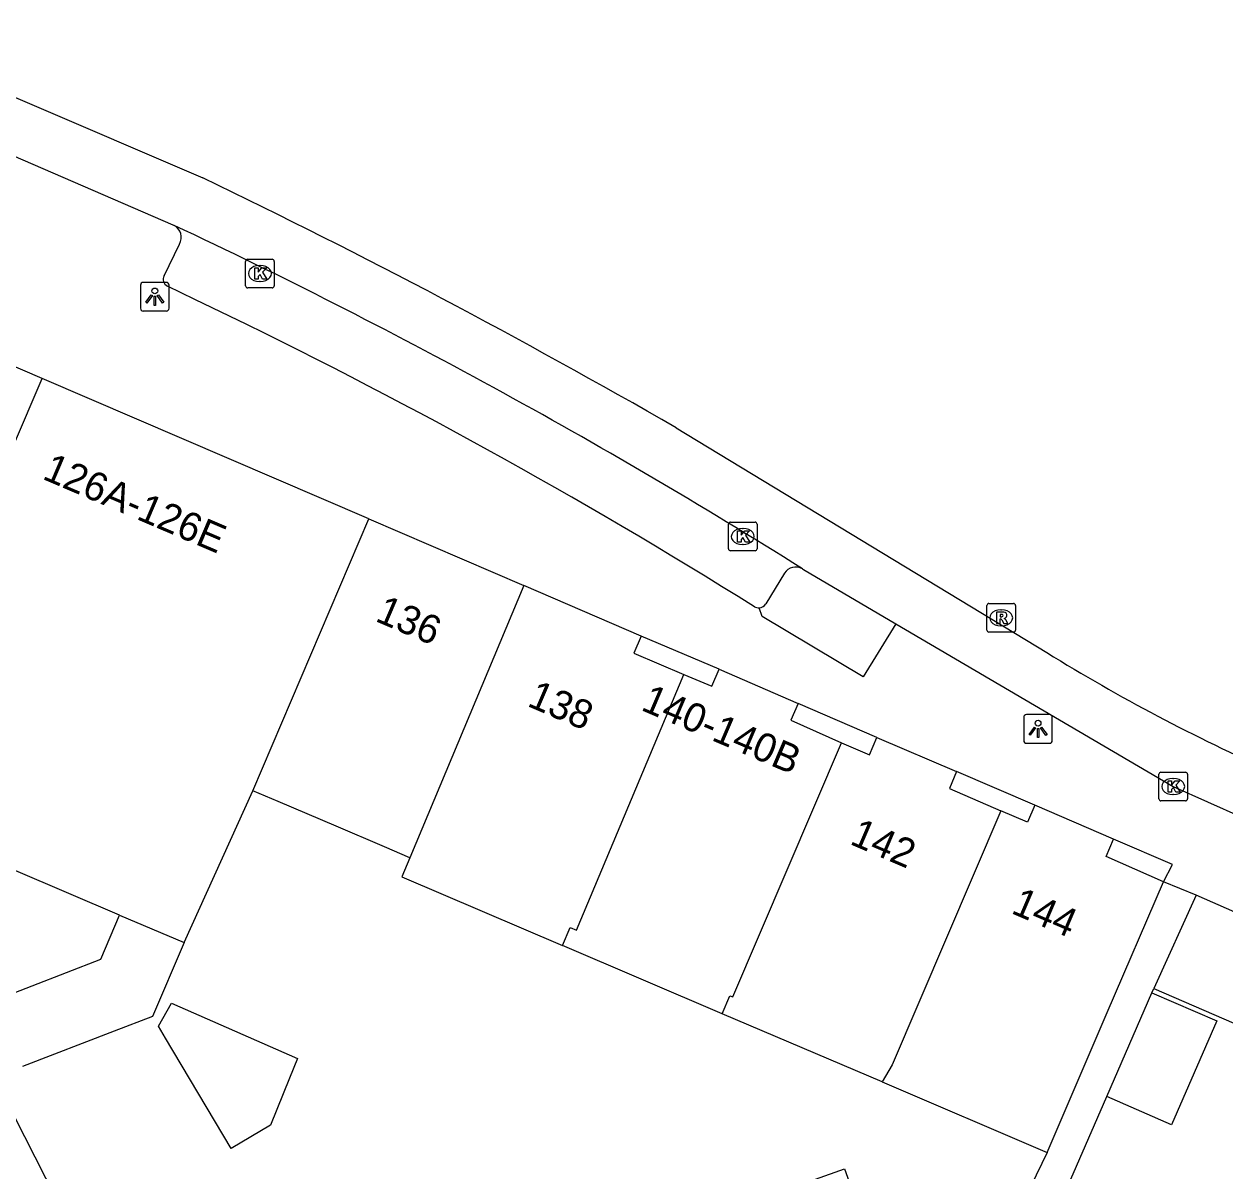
# Model space of a CAD drawing. Extents: x 161801 to 162379, y 382315 to 382832.
# Drawn here: x 162290.61 to 162332.51, y 382558.86 to 382598.88 of the extents above; entities that cross this region are included whole.
import ezdxf

# ---------------------------------------------------------------- set-up
doc = ezdxf.new("R2010")
doc.units = 0
for name, color, linetype in [('IMGEO_Kolk', 7, 'Continuous'), ('IMGEO_Lichtpunt', 7, 'Continuous'), ('IMGEO_Pand', 7, 'Continuous'), ('IMGEO_Pand_nummerreeks', 7, 'Continuous'), ('IMGEO_Parkeervlak_open', 7, 'Continuous'), ('IMGEO_Rijbaan_lokaal_gesloten', 7, 'Continuous'), ('IMGEO_Rioolput', 7, 'Continuous'), ('IMGEO_Voetpad_open', 7, 'Continuous')]:
    doc.layers.add(name, color=color, linetype=linetype)

msp = doc.modelspace()

# ---------------------------------------------------------------- linework, layer by layer
at = {"layer": 'IMGEO_Kolk'}
for p, q in [((162298.338, 382589.748), (162298.338, 382590.6)), ((162298.413, 382590.674), (162299.265, 382590.674)), ((162298.826, 382590.454), (162298.851, 382590.454)), ((162299.339, 382590.6), (162299.339, 382589.748)), ((162299.265, 382589.674), (162298.413, 382589.674)), ((162298.849, 382589.894), (162298.824, 382589.894)), ((162315.186, 382580.575), (162315.186, 382581.427)), ((162315.261, 382581.501), (162316.113, 382581.501)), ((162315.674, 382581.281), (162315.699, 382581.281)), ((162316.187, 382581.427), (162316.187, 382580.575)), ((162315.697, 382580.721), (162315.672, 382580.721)), ((162316.113, 382580.501), (162315.261, 382580.501)), ((162330.278, 382572.778), (162331.13, 382572.778)), ((162330.203, 382571.852), (162330.203, 382572.704)), ((162330.691, 382572.558), (162330.716, 382572.558)), ((162331.204, 382572.704), (162331.204, 382571.852)), ((162330.714, 382571.998), (162330.689, 382571.998)), ((162331.13, 382571.778), (162330.278, 382571.778))]:
    msp.add_line(p, q, dxfattribs=at)
for points in [[(162298.338, 382589.748), (162298.338, 382590.6)], [(162298.413, 382590.674), (162299.265, 382590.674)], [(162298.659, 382590.374), (162298.782, 382590.374), (162298.782, 382590.223), (162298.912, 382590.374), (162299.076, 382590.374), (162298.93, 382590.223), (162299.083, 382589.974), (162298.931, 382589.974), (162298.846, 382590.138), (162298.782, 382590.071), (162298.782, 382589.974), (162298.659, 382589.974), (162298.659, 382590.374)], [(162299.339, 382590.6), (162299.339, 382589.748)], [(162299.265, 382589.674), (162298.413, 382589.674)], [(162315.186, 382580.575), (162315.186, 382581.427)], [(162315.261, 382581.501), (162316.113, 382581.501)], [(162315.507, 382581.201), (162315.63, 382581.201), (162315.63, 382581.05), (162315.76, 382581.201), (162315.924, 382581.201), (162315.778, 382581.05), (162315.931, 382580.801), (162315.779, 382580.801), (162315.694, 382580.965), (162315.63, 382580.898), (162315.63, 382580.801), (162315.507, 382580.801), (162315.507, 382581.201)], [(162316.187, 382581.427), (162316.187, 382580.575)], [(162316.113, 382580.501), (162315.261, 382580.501)], [(162330.278, 382572.778), (162331.13, 382572.778)], [(162330.203, 382571.852), (162330.203, 382572.704)], [(162330.524, 382572.478), (162330.647, 382572.478), (162330.647, 382572.327), (162330.777, 382572.478), (162330.941, 382572.478), (162330.795, 382572.327), (162330.948, 382572.078), (162330.796, 382572.078), (162330.711, 382572.242), (162330.647, 382572.175), (162330.647, 382572.078), (162330.524, 382572.078), (162330.524, 382572.478)], [(162331.204, 382572.704), (162331.204, 382571.852)], [(162331.13, 382571.778), (162330.278, 382571.778)]]:
    msp.add_lwpolyline(points, dxfattribs=at)
for centre, start, end in [((162298.415, 382590.598), 91.552, 178.448), ((162298.415, 382590.598), 91.552, 178.448), ((162299.263, 382590.598), 1.552, 88.448), ((162299.263, 382590.598), 1.552, 88.448), ((162298.415, 382589.75), 181.552, 268.448), ((162298.415, 382589.75), 181.552, 268.448), ((162299.263, 382589.75), 271.552, 358.448), ((162299.263, 382589.75), 271.552, 358.448), ((162315.263, 382581.425), 91.552, 178.448), ((162315.263, 382581.425), 91.552, 178.448), ((162316.111, 382581.425), 1.552, 88.448), ((162316.111, 382581.425), 1.552, 88.448), ((162315.263, 382580.577), 181.552, 268.448), ((162315.263, 382580.577), 181.552, 268.448), ((162316.111, 382580.577), 271.552, 358.448), ((162316.111, 382580.577), 271.552, 358.448), ((162330.28, 382572.702), 91.552, 178.448), ((162330.28, 382572.702), 91.552, 178.448), ((162331.128, 382572.702), 1.552, 88.448), ((162331.128, 382572.702), 1.552, 88.448), ((162330.28, 382571.854), 181.552, 268.448), ((162330.28, 382571.854), 181.552, 268.448), ((162331.128, 382571.854), 271.552, 358.448), ((162331.128, 382571.854), 271.552, 358.448)]:
    msp.add_arc(centre, 0.0765, start, end, dxfattribs=at)
for centre, major_axis, ratio, start_param, end_param in [((162298.825, 382590.174), (-0.387, 0.002), 0.722429, 4.712389, 7.853982), ((162298.85, 382590.174), (-0.39, 0.002), 0.717154, 1.570796, 4.712389), ((162315.673, 382581.001), (-0.387, 0.002), 0.722429, 4.712389, 7.853982), ((162315.698, 382581.001), (-0.39, 0.002), 0.717154, 1.570796, 4.712389), ((162330.69, 382572.278), (-0.387, 0.002), 0.722429, 4.712389, 7.853982), ((162330.715, 382572.278), (-0.39, 0.002), 0.717154, 1.570796, 4.712389)]:
    msp.add_ellipse(centre, major_axis=major_axis, ratio=ratio, start_param=start_param, end_param=end_param, dxfattribs=at)
at = {"layer": 'IMGEO_Lichtpunt'}
for p, q in [((162294.674, 382589.769), (162294.674, 382588.962)), ((162294.674, 382589.769), (162294.674, 382588.962)), ((162295.576, 382589.864), (162294.768, 382589.864)), ((162295.576, 382589.864), (162294.768, 382589.864)), ((162295.67, 382588.962), (162295.67, 382589.769)), ((162295.67, 382588.962), (162295.67, 382589.769)), ((162294.768, 382588.868), (162295.576, 382588.868)), ((162294.768, 382588.868), (162295.576, 382588.868)), ((162325.49, 382574.69), (162325.49, 382573.883)), ((162325.49, 382574.69), (162325.49, 382573.883)), ((162326.392, 382574.785), (162325.584, 382574.785)), ((162326.392, 382574.785), (162325.584, 382574.785)), ((162326.486, 382573.883), (162326.486, 382574.69)), ((162326.486, 382573.883), (162326.486, 382574.69)), ((162325.584, 382573.789), (162326.392, 382573.789)), ((162325.584, 382573.789), (162326.392, 382573.789))]:
    msp.add_line(p, q, dxfattribs=at)
for points in [[(162295.048, 382589.433), (162295.087, 382589.405), (162294.899, 382589.143), (162294.861, 382589.17), (162295.048, 382589.433)], [(162295.15, 382589.385), (162295.197, 382589.385), (162295.197, 382589.063), (162295.15, 382589.063), (162295.15, 382589.385)], [(162295.26, 382589.405), (162295.298, 382589.432), (162295.485, 382589.17), (162295.446, 382589.142), (162295.26, 382589.405)], [(162325.864, 382574.354), (162325.903, 382574.326), (162325.715, 382574.064), (162325.677, 382574.091), (162325.864, 382574.354)], [(162325.966, 382574.306), (162326.013, 382574.306), (162326.013, 382573.984), (162325.966, 382573.984), (162325.966, 382574.306)], [(162326.076, 382574.326), (162326.114, 382574.353), (162326.301, 382574.091), (162326.262, 382574.063), (162326.076, 382574.326)]]:
    msp.add_lwpolyline(points, dxfattribs=at)
for centre in [(162295.173, 382589.567), (162325.989, 382574.488)]:
    msp.add_circle(centre, 0.0994, dxfattribs=at)
for centre, start, end in [((162294.768, 382589.769), 90, 180), ((162294.768, 382589.769), 90, 180), ((162295.576, 382589.769), 0, 90), ((162295.576, 382589.769), 0, 90), ((162294.768, 382588.962), 180, 270), ((162294.768, 382588.962), 180, 270), ((162295.576, 382588.962), 270, 0), ((162295.576, 382588.962), 270, 360), ((162325.584, 382574.69), 90, 180), ((162325.584, 382574.69), 90, 180), ((162326.392, 382574.69), 0, 90), ((162326.392, 382574.69), 0, 90), ((162325.584, 382573.883), 180, 270), ((162325.584, 382573.883), 180, 270), ((162326.392, 382573.883), 270, 0), ((162326.392, 382573.883), 270, 360)]:
    msp.add_arc(centre, 0.0946, start, end, dxfattribs=at)
at = {"layer": 'IMGEO_Pand'}
for points in [[(162293.943, 382567.792), (162284.769, 382571.71), (162289.23, 382581.835), (162291.245, 382586.514)], [(162302.635, 382581.621), (162291.245, 382586.514)], [(162298.594, 382572.13), (162302.635, 382581.621)], [(162302.635, 382581.621), (162308.052, 382579.285)], [(162308.052, 382579.285), (162304.072, 382569.791)], [(162312.136, 382577.524), (162308.052, 382579.285)], [(162312.136, 382577.524), (162311.884, 382576.935), (162313.627, 382576.191)], [(162309.399, 382566.728), (162309.667, 382567.357), (162309.885, 382567.263), (162313.627, 382576.191)], [(162313.627, 382576.191), (162314.604, 382575.774), (162314.859, 382576.371)], [(162314.859, 382576.371), (162317.62, 382575.169)], [(162317.62, 382575.169), (162317.361, 382574.591), (162319.126, 382573.803)], [(162314.971, 382564.349), (162315.239, 382564.978), (162315.34, 382564.935), (162319.126, 382573.803)], [(162319.126, 382573.803), (162320.107, 382573.383), (162320.363, 382573.983)], [(162320.363, 382573.983), (162323.146, 382572.796)], [(162323.146, 382572.796), (162322.894, 382572.204), (162324.694, 382571.435)], [(162296.196, 382566.83), (162298.594, 382572.13)], [(162304.072, 382569.791), (162303.185, 382570.17), (162301.497, 382570.891), (162299.475, 382571.754), (162298.594, 382572.13)], [(162325.873, 382571.628), (162325.623, 382571.039), (162324.694, 382571.435)], [(162328.617, 382570.439), (162325.873, 382571.628)], [(162324.694, 382571.435), (162320.898, 382562.562), (162320.544, 382561.969)], [(162330.37, 382568.956), (162328.361, 382569.84), (162328.617, 382570.439)], [(162304.072, 382569.791), (162303.796, 382569.121), (162309.399, 382566.728)], [(162326.31, 382559.507), (162328.395, 382564.389), (162330.37, 382568.956)], [(162331.502, 382568.482), (162330.031, 382565.236)], [(162333.907, 382567.432), (162331.502, 382568.482)], [(162289.689, 382564.856), (162293.285, 382566.249), (162293.943, 382567.792)], [(162293.943, 382567.792), (162296.196, 382566.83)], [(162296.196, 382566.83), (162295.097, 382564.25), (162293.759, 382563.738), (162290.559, 382562.512)], [(162314.971, 382564.349), (162309.399, 382566.728)], [(162330.031, 382565.236), (162337.44, 382562.017), (162337.698, 382562.611)], [(162328.388, 382561.458), (162329.963, 382565.081)], [(162329.963, 382565.081), (162332.224, 382564.098), (162330.649, 382560.475), (162328.388, 382561.458)], [(162295.545, 382563.498), (162295.297, 382563.913), (162295.755, 382564.721), (162300.153, 382562.784), (162299.876, 382562.105), (162299.207, 382560.467), (162297.838, 382559.651), (162295.545, 382563.498)], [(162320.544, 382561.969), (162314.971, 382564.349)], [(162320.544, 382561.969), (162326.31, 382559.507)], [(162287.792, 382555.026), (162285.977, 382558.59), (162290.263, 382560.773), (162292.079, 382557.208), (162287.792, 382555.026)], [(162315.871, 382557.739), (162319.233, 382558.939), (162320.174, 382556.31)]]:
    msp.add_lwpolyline(points, dxfattribs=at)
at = {"layer": 'IMGEO_Parkeervlak_open'}
msp.add_lwpolyline([(162317.14, 382579.718), (162316.492, 382578.649)], dxfattribs=at)
for centre, radius, start, end in [((162317.536, 382579.467), 0.469, 60.4882, 147.6273), ((162316.24, 382578.818), 0.304, 274.0273, 326.2075)]:
    msp.add_arc(centre, radius, start, end, dxfattribs=at)
at = {"layer": 'IMGEO_Rijbaan_lokaal_gesloten'}
for points in [[(162284.329, 382598.88), (162296.846, 382593.513)], [(162290.216, 382594.295), (162295.8, 382591.876), (162295.848, 382591.854)], [(162313.365, 382584.788), (162326.292, 382576.949)], [(162317.767, 382579.875), (162317.804, 382579.852), (162321.031, 382577.958)], [(162321.031, 382577.958), (162330.704, 382572.278), (162334.292, 382570.673), (162345.789, 382565.634), (162355.152, 382561.562), (162358.524, 382560.018)]]:
    msp.add_lwpolyline(points, dxfattribs=at)
for centre, radius, start, end in [((162189.122, 382369.559), 248.515, 60.00384, 64.31195), ((162207.854, 382404.801), 206.717, 57.87906, 64.80666), ((162361.677, 382634.381), 67.458, 238.36176, 245.93794)]:
    msp.add_arc(centre, radius, start, end, dxfattribs=at)
at = {"layer": 'IMGEO_Rioolput'}
for p, q in [((162324.276, 382578.664), (162325.128, 382578.664)), ((162324.201, 382577.738), (162324.201, 382578.59)), ((162324.689, 382578.444), (162324.714, 382578.444)), ((162325.202, 382578.59), (162325.202, 382577.738)), ((162324.712, 382577.884), (162324.687, 382577.884)), ((162325.128, 382577.664), (162324.276, 382577.664))]:
    msp.add_line(p, q, dxfattribs=at)
for points in [[(162324.276, 382578.664), (162325.128, 382578.664)], [(162324.201, 382577.738), (162324.201, 382578.59)], [(162324.79, 382578.362), (162324.538, 382578.364), (162324.538, 382577.964)], [(162324.716, 382578.283), (162324.662, 382578.283), (162324.662, 382578.202)], [(162324.662, 382578.202), (162324.714, 382578.202)], [(162325.202, 382578.59), (162325.202, 382577.738)], [(162324.538, 382577.964), (162324.662, 382577.964), (162324.662, 382578.126), (162324.673, 382578.126)], [(162324.72, 382578.097), (162324.791, 382577.964), (162324.931, 382577.964), (162324.866, 382578.09)], [(162325.128, 382577.664), (162324.276, 382577.664)]]:
    msp.add_lwpolyline(points, dxfattribs=at)
for centre, radius, start, end in [((162324.278, 382578.588), 0.0765, 91.552, 178.448), ((162324.278, 382578.588), 0.0765, 91.552, 178.448), ((162325.126, 382578.588), 0.0765, 1.552, 88.448), ((162325.126, 382578.588), 0.0765, 1.552, 88.448), ((162324.698, 382578.391), 0.19, 274.7715, 282.9687), ((162324.722, 382578.187), 0.0964, 77.0061, 93.1865), ((162324.736, 382578.244), 0.0378, 276.6634, 79.6772), ((162324.789, 382578.252), 0.109, 350.3612, 89.416), ((162324.787, 382578.252), 0.112, 277.5842, 350.9817), ((162324.672, 382578.073), 0.0533, 26.0293, 88.6989), ((162324.771, 382578.037), 0.108, 29.5134, 73.7905), ((162324.278, 382577.74), 0.0765, 181.552, 268.448), ((162324.278, 382577.74), 0.0765, 181.552, 268.448), ((162325.126, 382577.74), 0.0765, 271.552, 358.448), ((162325.126, 382577.74), 0.0765, 271.552, 358.448)]:
    msp.add_arc(centre, radius, start, end, dxfattribs=at)
for centre, major_axis, ratio, start_param, end_param in [((162324.688, 382578.164), (-0.387, 0.002), 0.722429, 4.712389, 7.853982), ((162324.713, 382578.164), (-0.39, 0.002), 0.717154, 1.570796, 4.712389)]:
    msp.add_ellipse(centre, major_axis=major_axis, ratio=ratio, start_param=start_param, end_param=end_param, dxfattribs=at)
at = {"layer": 'IMGEO_Voetpad_open'}
for points in [[(162295.5, 382590.098), (162296.035, 382591.204)], [(162296.563, 382589.274), (162295.61, 382589.735)], [(162291.245, 382586.514), (162288.531, 382587.678)], [(162316.095, 382578.548), (162315.521, 382578.906)], [(162321.031, 382577.958), (162319.881, 382576.099), (162316.368, 382578.209), (162316.261, 382578.515)], [(162314.859, 382576.371), (162312.136, 382577.524)], [(162320.363, 382573.983), (162317.62, 382575.169)], [(162325.873, 382571.628), (162323.146, 382572.796)], [(162330.37, 382568.956), (162330.676, 382569.553), (162328.617, 382570.439)], [(162331.502, 382568.482), (162330.37, 382568.956)], [(162329.963, 382565.081), (162330.031, 382565.236)], [(162330.495, 382553.145), (162327.021, 382558.312), (162328.388, 382561.458)], [(162326.31, 382559.507), (162325.171, 382557.164), (162320.47, 382555.482)]]:
    msp.add_lwpolyline(points, dxfattribs=at)
for centre, radius, start, end in [((162295.622, 382591.437), 0.474, 330.5728, 61.5275), ((162295.73, 382589.97), 0.264, 150.8752, 242.8416), ((162212.294, 382412.67), 195.679, 58.161, 64.49111), ((162316.237, 382578.827), 0.313, 243.0537, 274.4592)]:
    msp.add_arc(centre, radius, start, end, dxfattribs=at)

# ---------------------------------------------------------------- texts
at = {"layer": 'IMGEO_Pand_nummerreeks'}
for s, rotation, p in [('126A-126E', 336.8812, (162291.212, 382583.023)), ('136', 336.8812, (162302.826, 382578.063)), ('138', 336.8239, (162308.13, 382575.1)), ('140-140B', 336.8812, (162312.097, 382574.959)), ('142', 336.8239, (162319.383, 382570.283)), ('144', 336.8239, (162325.013, 382567.872))]:
    msp.add_text(s, height=1, rotation=rotation, dxfattribs=at).set_placement(p)

doc.saveas('drawing.dxf')
